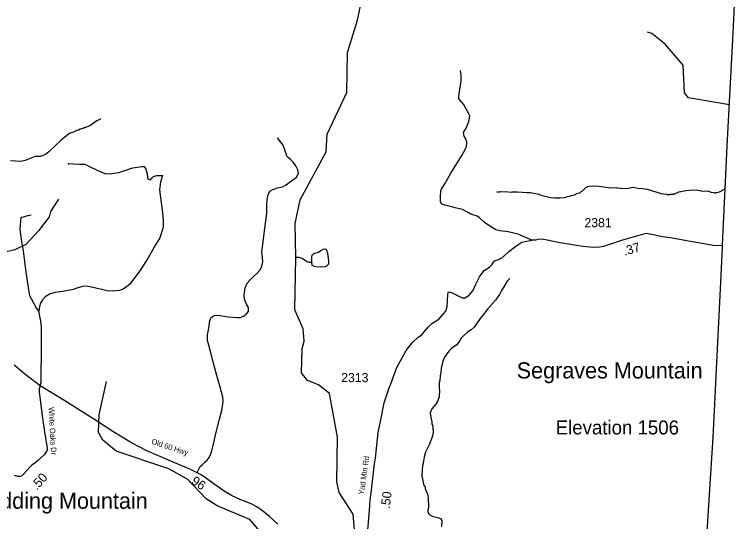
# Model space of a CAD drawing. Extents: x 1248224 to 1454986, y 825081 to 985870.
# Drawn here: x 1436386 to 1446234, y 878922 to 885832 of the extents above; entities that cross this region are included whole.
import ezdxf

# ---------------------------------------------------------------- set-up
doc = ezdxf.new("R2010")
doc.units = 0
for name, color, linetype in [('Exist Boundary Political CountyLine', 7, 'Continuous'), ('Exist Geographical Mountain Summit Elevation Number Label', 7, 'Continuous'), ('Exist Geographical Mountain Summit Label', 7, 'Continuous'), ('Exist Hydrographic Creek Single Shore', 7, 'Continuous'), ('Exist Hydrographic Misc Water Feature', 7, 'Continuous'), ('Exist Road Non-System Type 51', 7, 'Continuous'), ('Exist Road Secondary Mileage Hundredths English Label', 7, 'Continuous'), ('Exist Road Secondary Type 10 Attributed', 7, 'Continuous'), ('Exist Road Secondary Type 41 Attributed', 7, 'Continuous'), ('Exist Road Secondary Type 51 Attributed', 7, 'Continuous'), ('Exist Road Secondary Type 51 Label', 7, 'Continuous'), ('Exist Road Secondary Type 51 Number Label', 7, 'Continuous')]:
    doc.layers.add(name, color=color, linetype=linetype)

msp = doc.modelspace()

# ---------------------------------------------------------------- linework, layer by layer
at = {"layer": 'Exist Boundary Political CountyLine'}
msp.add_lwpolyline([(1445761.9, 877645.1), (1445916.9, 880071.4), (1445941.9, 880617.9), (1445955.9, 880908.6), (1446019.9, 882184.8), (1446041.9, 882661.8), (1446043.9, 882691.8), (1446079.9, 883457.7), (1446106.9, 884036), (1446183.9, 885493.9), (1446197.9, 885766.1), (1446233.9, 886566.2)], dxfattribs=at)
at = {"layer": 'Exist Hydrographic Creek Single Shore'}
msp.add_lwpolyline([(1440412.8, 878067.4), (1440808.8, 878276), (1440953.8, 878450.4), (1441033.8, 878698.2), (1441006.8, 879023.8), (1440812.8, 879319.8), (1440781.8, 879461.7), (1440793.7, 880072.1), (1440680.8, 880665.3), (1440532.8, 880783.2), (1440383.7, 880845.2), (1440302.8, 880948.7), (1440308.8, 881280.1), (1440335.8, 881381.3), (1440322.7, 881548.9), (1440210.8, 881807.3), (1440224.4, 882520.5)], dxfattribs=at)
at = {"layer": 'Exist Hydrographic Misc Water Feature'}
for points in [[(1440224.4, 882520.5), (1440216.7, 882982.5), (1440281.7, 883306.1), (1440636.8, 883958.9), (1440649.8, 884201.6), (1440918.7, 884770.6), (1440929.8, 885312.1), (1441063.8, 885752.6), (1441173.8, 886282.2), (1441155.8, 886660.1)], [(1446136.6, 884599.6), (1445578.8, 884696.4), (1445521.8, 884763.2), (1445503.9, 885141), (1445259.9, 885428.3), (1445078.8, 885573.2), (1445020.8, 885590.7)], [(1437566.2, 884405.2), (1437558.2, 884405.4), (1437509.7, 884382.4), (1437412.3, 884316.6), (1437355.7, 884289.8), (1437347.7, 884289.9), (1437323.4, 884278.6), (1437315.4, 884278.7), (1437291.2, 884267.2), (1437283.2, 884267.4), (1437258.9, 884255.9), (1437234.8, 884252.5), (1437190.3, 884229.4), (1437142, 884214.5), (1437030.1, 884125), (1436856.5, 883958.8), (1436807.7, 883921.9), (1436740.7, 883897.8), (1436668.3, 883896.2), (1436533.9, 883840), (1436469.7, 883829.4), (1436333.8, 883836.4)], [(1442963, 883413.9), (1442972.4, 883416.4), (1443004.4, 883415.7), (1443012.5, 883419.6), (1443124.4, 883417), (1443164.3, 883412.1), (1443172.3, 883416), (1443244.4, 883416.4), (1443372.1, 883407.5), (1443422.7, 883407.5), (1443535.7, 883383.9), (1443583.1, 883362.8), (1443694.6, 883336.3), (1443750.4, 883331.1), (1443782.5, 883334.4), (1443822.5, 883333.5), (1443885.6, 883338.6), (1444039.6, 883380.6), (1444049.7, 883390.5), (1444088.1, 883403.6), (1444096.1, 883403.4), (1444112.3, 883413), (1444128.5, 883424.7), (1444149, 883448.2), (1444179.6, 883475.6), (1444203.8, 883487.1), (1444226, 883492.6), (1444274, 883497.5), (1444354, 883493.7), (1444521.4, 883469.9), (1444597.5, 883472.3), (1444605.4, 883468.1), (1444653.4, 883467.1), (1444661.3, 883462.9), (1444749.3, 883460.9), (1444781.4, 883468.2), (1444797.5, 883475.8), (1444821.6, 883477.3), (1444845.5, 883474.8), (1444885.3, 883465.8), (1444950.8, 883462), (1445017.1, 883451), (1445207.6, 883390.7), (1445279.5, 883385), (1445287.5, 883380.8), (1445319.5, 883380.1), (1445327.5, 883384), (1445367.5, 883383.1), (1445375.6, 883386.9), (1445391.6, 883386.6), (1445448.2, 883413.3), (1445472.4, 883420.7), (1445540.7, 883435.3), (1445593.3, 883439.4), (1445688.7, 883440), (1445704.6, 883435.6), (1445736.6, 883434.9), (1445744.6, 883430.7), (1445848.4, 883424.4), (1445888.1, 883411.5), (1445920, 883406.8), (1445927.9, 883402.6), (1445943.9, 883402.3), (1445952, 883406.1), (1445968, 883405.8), (1446000.2, 883417), (1446079.8, 883455.5)], [(1436988.7, 883313.5), (1436876.7, 883148.4), (1436858.7, 883073.2), (1436713.7, 882885.7), (1436542.7, 882695.4), (1436391.7, 882626.3), (1435938.7, 882517.2), (1435572.7, 882541), (1434924.6, 882678.8), (1434702.7, 882857.3), (1434493.7, 883212.7), (1434260.6, 883391)], [(1440444.1, 882452.8), (1440443.8, 882464.4), (1440443.2, 882528.4), (1440445.7, 882552.4), (1440451.9, 882560.2), (1440476.3, 882577.8), (1440530.6, 882594.5), (1440563.1, 882617.7), (1440595.4, 882633.1), (1440619.5, 882636.5), (1440635.4, 882630.1), (1440641.2, 882622), (1440654.4, 882583.7), (1440661.3, 882535.6), (1440665.1, 882527.5), (1440671.4, 882447.3), (1440667.1, 882431.4), (1440656.7, 882415.7), (1440642.4, 882401.9), (1440626.2, 882392.3), (1440570.1, 882387.6), (1440498.2, 882391.2), (1440478.3, 882395.6), (1440448.7, 882412.3), (1440447.1, 882432.3), (1440443.3, 882440.4), (1440444.1, 882452.8)], [(1440444.1, 882452.8), (1440403.6, 882453.3), (1440387.6, 882457.6), (1440340.2, 882482.7), (1440308.6, 882505.4), (1440284.9, 882515.9), (1440269, 882520.3), (1440224.4, 882520.5)], [(1443142.7, 882236.2), (1443107.8, 882197), (1443058.9, 882118.7), (1443029.1, 882070.7), (1443001.9, 882015.3), (1442952.4, 881944.3), (1442841.7, 881818.8), (1442765.5, 881720.4), (1442736.8, 881689.1), (1442654.2, 881570.8), (1442615.4, 881533.7), (1442566.7, 881500.8), (1442513, 881458.4), (1442480.6, 881422.7), (1442460.3, 881387.1), (1442421, 881330), (1442372.4, 881301), (1442339.8, 881273.7), (1442311.1, 881242.4), (1442251.4, 881163.7), (1442226.2, 881108.2), (1442204.1, 881012.7), (1442202.8, 880952.7), (1442193.8, 880908.8), (1442188.5, 880845), (1442179.7, 880813.2), (1442177.1, 880781.2), (1442177.8, 880725.2), (1442181.7, 880717.1), (1442179.5, 880621), (1442154.2, 880557.6), (1442127.4, 880518.2), (1442079, 880458.9), (1442054.9, 880403.8), (1442065.5, 880341.1), (1442080.2, 880279.2), (1442079.6, 880255.1), (1442091, 880222.9), (1442094, 880182.8), (1442097.8, 880174.7), (1442097, 880134.8), (1442088, 880086.9), (1442075.3, 880055.2), (1442075.1, 880047.2), (1442062.6, 880023.5), (1442062.4, 880015.5), (1442049.8, 879991.7), (1442045.5, 879975.8), (1441987, 879857.1), (1441988.4, 879851.5), (1441973.8, 879801.3), (1441962.5, 879745.6), (1441964.3, 879737.6), (1441960.2, 879729.7), (1441959.8, 879713.7), (1441955.6, 879705.8), (1441946.3, 879641.9), (1441944, 879538), (1441951.5, 879513.8), (1441951.1, 879497.8), (1441965.8, 879433.4), (1441975.2, 879407.2), (1441981.2, 879405.1), (1441992, 879352.8), (1442018.9, 879304.2), (1442017.3, 879297.3), (1442029.6, 879243.9), (1442031, 879123.9), (1442026.3, 879092), (1442022.2, 879084.1), (1442021.6, 879060.1), (1442031.1, 879033.8), (1442052.5, 879011.4), (1442084.2, 878994.7), (1442171.7, 878972.6), (1442201.5, 878960), (1442214.9, 878935.7), (1442209.1, 878851.8)], [(1440412.8, 878067.4), (1440363.8, 878084.7), (1440240.8, 878195.5), (1439596.8, 878950.5), (1439149.7, 879136.7), (1439001.8, 879231.7), (1438748.8, 879492.9), (1438492.8, 879639.2), (1437771.8, 879880.1), (1437591.8, 880031.6), (1437534.8, 880134.5), (1437539.8, 880377.3), (1437640.8, 880831.7)]]:
    msp.add_lwpolyline(points, dxfattribs=at)
at = {"layer": 'Exist Road Non-System Type 51'}
for points in [[(1443444, 882757.1), (1443346.4, 882795.5), (1443254.7, 882836.6), (1443196.8, 882851), (1443117.3, 882867.9), (1443003.9, 882882.4), (1442953.3, 882896.9), (1442827.9, 882976.5), (1442794.1, 883003.1), (1442729, 883061), (1442695.2, 883085.1), (1442610.8, 883111.7), (1442555.4, 883140.6), (1442497.5, 883174.4), (1442396.2, 883198.6), (1442364.9, 883205.8), (1442256.3, 883232.3), (1442212.9, 883246.8), (1442196.1, 883278.2), (1442196.1, 883348.2), (1442203.3, 883427.8), (1442210.5, 883451.9), (1442256.3, 883524.3), (1442335.9, 883671.6), (1442487.7, 883909.1), (1442531.1, 883991), (1442550.4, 884034.4), (1442555.2, 884085.1), (1442545.6, 884128.5), (1442521.4, 884172), (1442511.8, 884222.6), (1442545.6, 884283), (1442584.1, 884374.7), (1442596.2, 884451.9), (1442576.9, 884488.1), (1442509.4, 884608.8), (1442448.3, 884681.5), (1442448.3, 884720.5), (1442480.2, 884933.2), (1442476.7, 885004), (1442469.6, 885067.8)], [(1438878.7, 879590), (1438918.7, 879672.1), (1438949.3, 879699.5), (1438982, 879730.8), (1439014.6, 879760.2), (1439043.3, 879793.6), (1439074.8, 879869.1), (1439103.3, 880000.6), (1439138.2, 880142), (1439183.6, 880319.1), (1439215.9, 880434.6), (1439229.6, 880528.3), (1439232.6, 880578.3), (1439229.4, 880616.4), (1439190.1, 880751.3), (1439158, 880860), (1439106.1, 881063.2), (1439063.1, 881222.1), (1439035.2, 881326.7), (1439024, 881371), (1439018.6, 881399.1), (1439017.7, 881465.2), (1439037.6, 881558.8), (1439049.7, 881660.7), (1439064.5, 881698.4), (1439086.9, 881717.9), (1439115.2, 881731.4), (1439161.2, 881732.5), (1439300.9, 881713.8), (1439424.8, 881701.3), (1439470.8, 881704.4), (1439517.3, 881725.5), (1439551.8, 881750.8), (1439576.4, 881786.3), (1439579, 881816.5), (1439579.5, 881840.3), (1439552.3, 881884.9), (1439525.7, 881951.4), (1439520.9, 882011.6), (1439534.6, 882105.4), (1439561.9, 882170.9), (1439594.8, 882212.4), (1439645.8, 882261.4), (1439692.6, 882300.5), (1439737.7, 882353.6), (1439760.5, 882401.2), (1439771.8, 882467), (1439770.7, 882511.1), (1439763.7, 882561.2), (1439760.5, 882599.3), (1439769.7, 882659.2), (1439786.5, 882810.9), (1439826.7, 883124.3), (1439828.7, 883222.3), (1439834.4, 883306.3), (1439843.3, 883362.1), (1439858.2, 883405.8), (1439876.7, 883429.5), (1439911, 883445), (1439975.5, 883469.7), (1440041.9, 883484.4), (1440092.5, 883511.4), (1440133.1, 883540.6), (1440183.9, 883577.6), (1440232.5, 883616.8), (1440253.1, 883646.4), (1440261.6, 883670.3), (1440252.5, 883716.5), (1440223.5, 883768.9), (1440188.5, 883819.6), (1440149.2, 883854.5), (1440117.8, 883883.1), (1440100.1, 883901.5), (1440090.6, 883933.7), (1440079.3, 883971.9), (1440050.9, 884050.6), (1440019.7, 884091.2), (1439974.9, 884152.1)], [(1437115.7, 883793.7), (1437130.4, 883800.5), (1437185.3, 883798.4), (1437274.1, 883792), (1437346, 883792), (1437398.8, 883766.6), (1437525.6, 883707.4), (1437620.8, 883665.1), (1437682.1, 883660.9), (1437811, 883679.9), (1437999.1, 883741.3), (1438123.8, 883762.4), (1438157.6, 883758.2), (1438176.7, 883722.2), (1438197.8, 883660.9), (1438202, 883610.1), (1438208.4, 883586.8), (1438240.1, 883578.4), (1438265.4, 883605.9), (1438284.5, 883622.8), (1438328.9, 883635.5), (1438364.8, 883637.6), (1438405, 883637.6)], [(1438405, 883637.6), (1438377.5, 883546.7), (1438366.9, 883479), (1438364.8, 883440.9), (1438404.2, 883129.2), (1438412.7, 883029.8), (1438412.7, 882943.1), (1438404.2, 882900.7), (1438370.4, 882788.6), (1438309.1, 882691.3), (1438211.9, 882515.8), (1438104.4, 882350.1), (1437958.6, 882157.6), (1437916.3, 882119.5), (1437869.8, 882087.8), (1437821.2, 882070.8), (1437726, 882062.4), (1437652.1, 882066.6), (1437438.6, 882117.4), (1437368.8, 882128), (1437318.1, 882123.7), (1437252.6, 882104.7), (1437189.2, 882083.5), (1437045.4, 882058.2), (1436938.3, 882041.5), (1436866.4, 882020.4), (1436807.3, 881984.4), (1436769.2, 881942.1), (1436739.6, 881899.8), (1436726.9, 881853.3), (1436718.7, 881789.1)], [(1436718.7, 881789.1), (1436680.8, 881840.5), (1436598.4, 881999.2), (1436585.7, 882054.1), (1436547.6, 882320.7), (1436509.6, 882610.5), (1436484.3, 882763.7), (1436465.3, 882907.6), (1436475.9, 883070.4)], [(1436475.9, 883070.4), (1436511.4, 883076.3), (1436570.6, 883093.2), (1436614.3, 883102.1)], [(1441517.4, 880798.3), (1441599, 881022.4), (1441726.5, 881252.7), (1441808, 881355.5), (1441893, 881433.5), (1441942.6, 881465.4), (1441974.4, 881507.9), (1442031.1, 881575.3), (1442077.1, 881621.3), (1442172.8, 881681.6), (1442268.4, 881787.9), (1442286.1, 881851.7), (1442293.2, 881933.2), (1442296.7, 882014.7), (1442300.3, 882043.1), (1442318, 882050.2), (1442356.9, 882039.6), (1442491.5, 881972.2), (1442526.9, 881972.2), (1442583.6, 882000.6), (1442636.7, 882064.4), (1442675.7, 882145.9), (1442728.8, 882255.8), (1442792.5, 882344.4), (1442863.4, 882390.4), (1442898.8, 882418.8), (1442934.2, 882475.5), (1442987.3, 882493.2), (1443040.5, 882518), (1443129, 882603.1), (1443224.6, 882674), (1443306.1, 882727.1), (1443444, 882757.1)], [(1444136.7, 882671.6), (1443798.9, 882724.1), (1443652.5, 882757.1), (1443603.1, 882764.4), (1443583, 882768.1), (1443524.5, 882764.4), (1443491.5, 882755.2), (1443444, 882757.1)], [(1436737.2, 880773.5), (1436750.4, 880820.3), (1436752.5, 880902.8), (1436754.6, 881253.9), (1436756.7, 881573.3), (1436744.1, 881651.6), (1436718.7, 881789.1)]]:
    msp.add_lwpolyline(points, dxfattribs=at)
at = {"layer": 'Exist Road Secondary Type 10 Attributed'}
msp.add_lwpolyline([(1446042.9, 882677.7), (1445920.2, 882685.8), (1445578.1, 882744.4), (1445334.8, 882790.1), (1445221.4, 882802.9), (1445124.5, 882826.7), (1445050.5, 882839.5), (1445004.7, 882845), (1444931.5, 882828.5), (1444679.1, 882757.1), (1444421.1, 882671), (1444362.6, 882660), (1444278.4, 882654.5), (1444136.7, 882671.6)], dxfattribs=at)
at = {"layer": 'Exist Road Secondary Type 41 Attributed'}
for points in [[(1436737.2, 880773.5), (1436724, 880731.1), (1436721.9, 880690.7), (1436738.9, 880580.3), (1436770.7, 880329.7), (1436794.1, 880142.9), (1436823.9, 879974.6), (1436834.5, 879925.8), (1436834.5, 879898.2), (1436821.7, 879874.8), (1436796.3, 879836.6), (1436743.2, 879783.5), (1436709.3, 879755.9), (1436666.8, 879722), (1436622.3, 879690.1), (1436596.8, 879662.5), (1436516.2, 879573.3), (1436489.2, 879543.9), (1436463.7, 879535.4), (1436431.9, 879535.4), (1436385.2, 879550.3)], [(1441079, 878216.8), (1441157.2, 878469.3), (1441168, 878507.1), (1441179.6, 878564.1), (1441191.4, 878678.3), (1441208.4, 878856.9), (1441226.5, 879070.6), (1441239.5, 879218.5), (1441249.1, 879308.3), (1441297.1, 879711.7), (1441308.6, 879787.5), (1441323.1, 879919.2), (1441335.7, 880049), (1441345.4, 880134.9), (1441379, 880286.7), (1441427.3, 880541.7), (1441463.5, 880651), (1441495.5, 880746.4), (1441517.4, 880798.3)]]:
    msp.add_lwpolyline(points, dxfattribs=at)
at = {"layer": 'Exist Road Secondary Type 51 Attributed'}
for points in [[(1436737.2, 880773.5), (1436525.2, 880933.2), (1436384, 881051.2)], [(1439977.1, 878888.3), (1439867.4, 878986.6), (1439771.1, 879069.4), (1439690.2, 879123.4), (1439624.8, 879160), (1439524.7, 879200.4), (1439472.7, 879215.9), (1439344.6, 879278.1), (1439248.4, 879335.9), (1439075.1, 879457.3), (1438992.3, 879518.9), (1438930.7, 879559.4), (1438876.8, 879586.4), (1438767, 879638.4), (1438520.6, 879746.3), (1438182.4, 879892.1), (1437984.1, 879996.1), (1437728, 880148.4), (1437491.8, 880301.8), (1437072.6, 880565.4), (1436737.2, 880773.5)]]:
    msp.add_lwpolyline(points, dxfattribs=at)

# ---------------------------------------------------------------- texts
at = {"layer": 'Exist Geographical Mountain Summit Elevation Number Label'}
msp.add_text('Elevation 1506', height=190, dxfattribs=at).set_placement((1443767.5, 880109.3))
at = {"layer": 'Exist Geographical Mountain Summit Label'}
for s, p in [('Segraves Mountain', (1443236, 880871.9)), ('Redding Mountain', (1435816, 879095.9))]:
    msp.add_text(s, height=220, dxfattribs=at).set_placement(p)
at = {"layer": 'Exist Road Secondary Mileage Hundredths English Label'}
for s, rotation, p in [('.37', 15.79346, (1444706.8, 882544.1)), ('.50', 47.8826, (1436691.9, 879342)), ('.96', 326.70373, (1438748.4, 879470.7)), ('.50', 83.2167, (1441504.4, 879093.2))]:
    msp.add_text(s, height=125, rotation=rotation, dxfattribs=at).set_placement(p)
at = {"layer": 'Exist Road Secondary Type 51 Label'}
for s, rotation, p in [('White Oaks Dr', 273.00921, (1436852.4, 880479.1)), ('Old 60 Hwy', 341.53159, (1438247.7, 879983.8)), ('Yad Mtn Rd', 81.71242, (1441150.5, 879284.7))]:
    msp.add_text(s, height=75, rotation=rotation, dxfattribs=at).set_placement(p)
at = {"layer": 'Exist Road Secondary Type 51 Number Label'}
for s, p in [('2381', (1444159.6, 882932.7)), ('2313', (1440842.5, 880821.5))]:
    msp.add_text(s, height=125, dxfattribs=at).set_placement(p)

doc.saveas('drawing.dxf')
